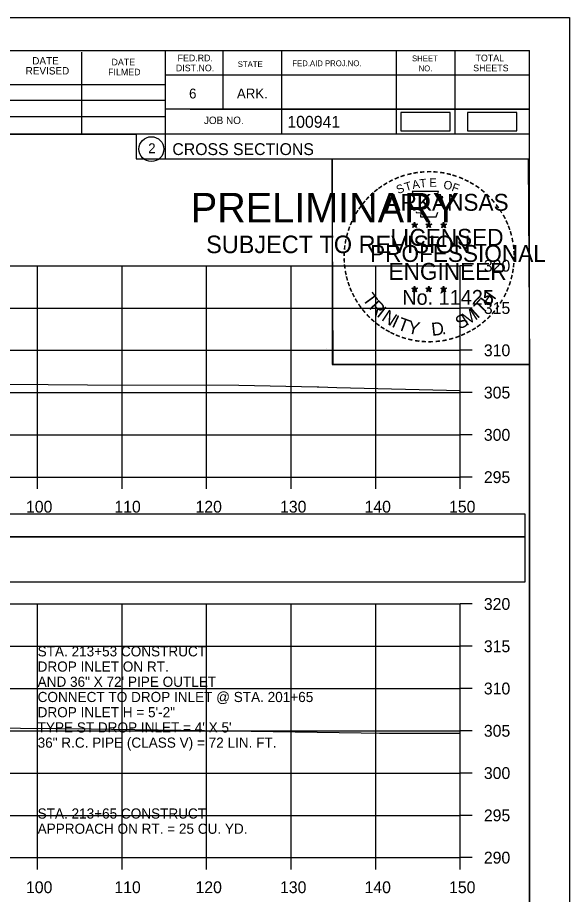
# Model space of a CAD drawing. Extents: x 1370538 to 1372872, y 376220 to 381127.
# Drawn here: x 1371806.3 to 1371871.6, y 379164.3 to 379268 of the extents above; entities that cross this region are included whole.
import ezdxf

# ---------------------------------------------------------------- set-up
doc = ezdxf.new("R2010")
doc.units = 0
for name, color, linetype in [('Default', 7, 'Continuous'), ('R_Border Notes', 7, 'Continuous'), ('R_Border PE', 7, 'Continuous'), ('R_Border Prem', 7, 'Continuous'), ('R_Dimension', 7, 'Continuous'), ('R_Grid', 7, 'Continuous'), ('R_No Plot', 7, 'Continuous'), ('R_Water', 7, 'Continuous'), ('R_Water Annot', 7, 'Continuous'), ('T_Detection Zones', 7, 'Continuous'), ('T_Indications', 7, 'Continuous'), ('T_Notes', 7, 'Continuous')]:
    doc.layers.add(name, color=color, linetype=linetype)

msp = doc.modelspace()

# ---------------------------------------------------------------- linework, layer by layer
at = {"layer": 'Default'}
for points in [[(1371851.62, 379254.57), (1371857.45, 379254.57), (1371857.45, 379256.75), (1371851.62, 379256.75)], [(1371859.49, 379254.57), (1371865.32, 379254.57), (1371865.32, 379256.75), (1371859.49, 379256.75)]]:
    msp.add_lwpolyline(points, close=True, dxfattribs=at)
at = {"layer": 'R_Border Notes'}
for p, q in [((1371550.63, 379264.07), (1371866.81, 379264.07)), ((1371813.85, 379254.19), (1371813.85, 379263.87)), ((1371823.71, 379264.07), (1371823.71, 379251.27)), ((1371830.55, 379264.07), (1371830.55, 379257.13)), ((1371837.49, 379264.07), (1371837.49, 379254.19)), ((1371851.07, 379264.07), (1371851.07, 379254.19)), ((1371858.01, 379264.07), (1371858.01, 379254.19)), ((1371866.81, 379058.61), (1371866.81, 379264.07)), ((1371866.81, 379261.13), (1371823.71, 379261.13)), ((1371866.81, 379261.15), (1371866.81, 379261.15)), ((1371784.55, 379260.05), (1371823.71, 379260.05)), ((1371784.55, 379258.19), (1371823.71, 379258.19)), ((1371784.55, 379256.25), (1371823.71, 379256.25)), ((1371866.81, 379257.13), (1371823.71, 379257.13)), ((1371826.67, 379257.13), (1371866.81, 379257.13)), ((1371866.81, 379254.19), (1371784.55, 379254.19)), ((1371823.71, 379251.27), (1371866.81, 379251.27))]:
    msp.add_line(p, q, dxfattribs=at)
msp.add_circle((1371822.09, 379252.4), 1.47, dxfattribs=at)
at = {"layer": 'R_Border Prem'}
for p, q in [((1371858.63, 379213.61), (1371858.63, 379238.61)), ((1371860.03, 379238.61), (1371858.63, 379238.61)), ((1371860.03, 379233.61), (1371858.63, 379233.61)), ((1371860.03, 379228.61), (1371858.63, 379228.61)), ((1371860.03, 379223.61), (1371858.63, 379223.61)), ((1371860.03, 379218.61), (1371858.63, 379218.61)), ((1371558.63, 379213.61), (1371858.63, 379213.61)), ((1371808.63, 379212.21), (1371808.63, 379213.61)), ((1371818.63, 379212.21), (1371818.63, 379213.61)), ((1371828.63, 379212.21), (1371828.63, 379213.61)), ((1371838.63, 379212.21), (1371838.63, 379213.61)), ((1371848.63, 379212.21), (1371848.63, 379213.61)), ((1371858.63, 379212.21), (1371858.63, 379213.61)), ((1371860.03, 379213.61), (1371858.63, 379213.61)), ((1371858.63, 379168.61), (1371858.63, 379198.61)), ((1371860.03, 379198.61), (1371858.63, 379198.61)), ((1371860.03, 379193.61), (1371858.63, 379193.61)), ((1371860.03, 379188.61), (1371858.63, 379188.61)), ((1371860.03, 379183.61), (1371858.63, 379183.61)), ((1371860.03, 379178.61), (1371858.63, 379178.61)), ((1371860.03, 379173.61), (1371858.63, 379173.61)), ((1371558.63, 379168.61), (1371858.63, 379168.61)), ((1371808.63, 379167.21), (1371808.63, 379168.61)), ((1371818.63, 379167.21), (1371818.63, 379168.61)), ((1371828.63, 379167.21), (1371828.63, 379168.61)), ((1371838.63, 379167.21), (1371838.63, 379168.61)), ((1371848.63, 379167.21), (1371848.63, 379168.61)), ((1371858.63, 379167.21), (1371858.63, 379168.61)), ((1371860.03, 379168.61), (1371858.63, 379168.61))]:
    msp.add_line(p, q, dxfattribs=at)
at = {"layer": 'R_Dimension'}
for points in [[(1371763.51, 379224.98), (1371771.99, 379224.89), (1371791.45, 379224.73), (1371805.22, 379224.6), (1371814.52, 379224.53), (1371832.42, 379224.48), (1371841.7, 379224.29), (1371841.8, 379224.29), (1371841.91, 379224.29), (1371844.02, 379224.23), (1371858.63, 379223.85)], [(1371759.07, 379184.33), (1371768.74, 379184.23), (1371780.12, 379184.13), (1371784.01, 379184.19), (1371792.57, 379184.08), (1371802.38, 379183.97), (1371814.95, 379183.83), (1371817.37, 379183.81), (1371831.13, 379183.61), (1371832.42, 379183.61), (1371833.91, 379183.58), (1371846.9, 379183.38), (1371849.07, 379183.35), (1371849.21, 379183.35), (1371850.53, 379183.35), (1371852.86, 379183.33), (1371858.63, 379183.32)]]:
    msp.add_lwpolyline(points, dxfattribs=at)
at = {"layer": 'R_Grid'}
for p, q in [((1371558.63, 379238.61), (1371858.63, 379238.61)), ((1371808.63, 379213.61), (1371808.63, 379238.61)), ((1371818.63, 379213.61), (1371818.63, 379238.61)), ((1371828.63, 379213.61), (1371828.63, 379238.61)), ((1371838.63, 379213.61), (1371838.63, 379238.61)), ((1371848.63, 379213.61), (1371848.63, 379238.61)), ((1371858.63, 379213.61), (1371858.63, 379238.61)), ((1371558.63, 379233.61), (1371858.63, 379233.61)), ((1371558.63, 379228.61), (1371858.63, 379228.61)), ((1371558.63, 379223.61), (1371858.63, 379223.61)), ((1371558.63, 379218.61), (1371858.63, 379218.61)), ((1371558.63, 379213.61), (1371858.63, 379213.61)), ((1371558.63, 379198.61), (1371858.63, 379198.61)), ((1371808.63, 379168.61), (1371808.63, 379198.61)), ((1371818.63, 379168.61), (1371818.63, 379198.61)), ((1371828.63, 379168.61), (1371828.63, 379198.61)), ((1371838.63, 379168.61), (1371838.63, 379198.61)), ((1371848.63, 379168.61), (1371848.63, 379198.61)), ((1371858.63, 379168.61), (1371858.63, 379198.61)), ((1371558.63, 379193.61), (1371858.63, 379193.61)), ((1371558.63, 379188.61), (1371858.63, 379188.61)), ((1371558.63, 379183.61), (1371858.63, 379183.61)), ((1371558.63, 379178.61), (1371858.63, 379178.61)), ((1371558.63, 379173.61), (1371858.63, 379173.61)), ((1371558.63, 379168.61), (1371858.63, 379168.61))]:
    msp.add_line(p, q, dxfattribs=at)
at = {"layer": 'R_No Plot'}
for p, q in [((1371538.23, 379267.96), (1371871.56, 379267.96)), ((1371842.84, 379228.81), (1371842.84, 379228.81))]:
    msp.add_line(p, q, dxfattribs=at)
for points in [[(1371538.22, 379267.96), (1371871.56, 379267.96), (1371871.56, 379054.63), (1371538.22, 379054.63)], [(1371784.55, 379264.07), (1371784.55, 379254.19), (1371820.28, 379254.19), (1371820.28, 379251.27), (1371843.48, 379251.27), (1371843.48, 379226.94), (1371866.81, 379226.94), (1371866.81, 379058.61), (1371550.63, 379058.61), (1371550.63, 379264.07)], [(1371843.48, 379251.27), (1371866.69, 379251.27), (1371866.81, 379226.94), (1371843.6, 379226.94)]]:
    msp.add_lwpolyline(points, close=True, dxfattribs=at)
at = {"layer": 'R_Water'}
msp.add_lwpolyline([(1371551.2, 379201.22), (1371866.33, 379201.22), (1371866.33, 379206.54), (1371551.2, 379206.54)], close=True, dxfattribs=at)
at = {"layer": 'T_Detection Zones'}
msp.add_lwpolyline([(1371551.2, 379206.54), (1371866.33, 379206.54), (1371866.33, 379209.24), (1371551.2, 379209.24)], close=True, dxfattribs=at)
at = {"layer": 'T_Indications'}
for p, q in [((1371853.24, 379243.78), (1371853.2, 379243.53)), ((1371853.24, 379243.41), (1371853.24, 379243.78)), ((1371853.24, 379243.78), (1371853.29, 379243.53)), ((1371854.91, 379243.78), (1371854.87, 379243.53)), ((1371854.91, 379243.41), (1371854.91, 379243.78)), ((1371854.91, 379243.78), (1371854.96, 379243.53)), ((1371856.67, 379243.77), (1371856.63, 379243.51)), ((1371856.67, 379243.4), (1371856.67, 379243.77)), ((1371856.67, 379243.77), (1371856.72, 379243.52)), ((1371852.89, 379243.52), (1371853.24, 379243.41)), ((1371852.89, 379243.52), (1371853.14, 379243.48)), ((1371852.89, 379243.52), (1371853.13, 379243.4)), ((1371853.02, 379243.12), (1371853.24, 379243.41)), ((1371853.02, 379243.12), (1371853.15, 379243.36)), ((1371853.02, 379243.12), (1371853.24, 379243.33)), ((1371853.59, 379243.52), (1371853.24, 379243.41)), ((1371853.45, 379243.12), (1371853.24, 379243.41)), ((1371853.45, 379243.12), (1371853.24, 379243.33)), ((1371853.59, 379243.52), (1371853.3, 379243.48)), ((1371853.45, 379243.12), (1371853.32, 379243.41)), ((1371853.59, 379243.52), (1371853.38, 379243.42)), ((1371854.56, 379243.52), (1371854.91, 379243.41)), ((1371854.56, 379243.52), (1371854.81, 379243.48)), ((1371854.56, 379243.52), (1371854.8, 379243.4)), ((1371854.69, 379243.12), (1371854.91, 379243.41)), ((1371854.69, 379243.12), (1371854.82, 379243.36)), ((1371854.69, 379243.12), (1371854.91, 379243.33)), ((1371855.26, 379243.52), (1371854.91, 379243.41)), ((1371855.12, 379243.12), (1371854.91, 379243.41)), ((1371855.12, 379243.12), (1371854.91, 379243.33)), ((1371855.26, 379243.52), (1371854.97, 379243.48)), ((1371855.12, 379243.12), (1371854.99, 379243.41)), ((1371855.26, 379243.52), (1371855.05, 379243.42)), ((1371856.33, 379243.51), (1371856.67, 379243.4)), ((1371856.33, 379243.51), (1371856.58, 379243.47)), ((1371856.33, 379243.51), (1371856.56, 379243.39)), ((1371856.46, 379243.1), (1371856.67, 379243.4)), ((1371856.46, 379243.1), (1371856.58, 379243.35)), ((1371856.46, 379243.1), (1371856.67, 379243.32)), ((1371857.02, 379243.51), (1371856.67, 379243.4)), ((1371856.89, 379243.1), (1371856.67, 379243.4)), ((1371856.89, 379243.1), (1371856.67, 379243.32)), ((1371857.02, 379243.51), (1371856.74, 379243.46)), ((1371856.89, 379243.1), (1371856.75, 379243.4)), ((1371857.02, 379243.51), (1371856.82, 379243.41)), ((1371852.89, 379235.95), (1371853.24, 379235.84)), ((1371852.89, 379235.95), (1371853.14, 379235.91)), ((1371852.89, 379235.95), (1371853.12, 379235.83)), ((1371853.02, 379235.54), (1371853.24, 379235.84)), ((1371853.02, 379235.54), (1371853.15, 379235.79)), ((1371853.02, 379235.54), (1371853.23, 379235.76)), ((1371853.24, 379236.21), (1371853.2, 379235.95)), ((1371853.45, 379235.54), (1371853.23, 379235.76)), ((1371853.24, 379235.84), (1371853.24, 379236.21)), ((1371853.24, 379236.21), (1371853.29, 379235.96)), ((1371853.58, 379235.95), (1371853.24, 379235.84)), ((1371853.45, 379235.54), (1371853.24, 379235.84)), ((1371853.58, 379235.95), (1371853.3, 379235.9)), ((1371853.45, 379235.54), (1371853.31, 379235.83)), ((1371853.58, 379235.95), (1371853.38, 379235.85)), ((1371854.56, 379235.95), (1371854.91, 379235.84)), ((1371854.56, 379235.95), (1371854.81, 379235.91)), ((1371854.56, 379235.95), (1371854.79, 379235.83)), ((1371854.69, 379235.54), (1371854.91, 379235.84)), ((1371854.69, 379235.54), (1371854.82, 379235.79)), ((1371854.69, 379235.54), (1371854.9, 379235.76)), ((1371854.91, 379236.21), (1371854.86, 379235.95)), ((1371855.12, 379235.54), (1371854.9, 379235.76)), ((1371854.91, 379235.84), (1371854.91, 379236.21)), ((1371854.91, 379236.21), (1371854.95, 379235.96)), ((1371855.25, 379235.95), (1371854.91, 379235.84)), ((1371855.12, 379235.54), (1371854.91, 379235.84)), ((1371855.25, 379235.95), (1371854.97, 379235.9)), ((1371855.12, 379235.54), (1371854.98, 379235.83)), ((1371855.25, 379235.95), (1371855.05, 379235.85)), ((1371856.32, 379235.94), (1371856.67, 379235.83)), ((1371856.32, 379235.94), (1371856.58, 379235.9)), ((1371856.32, 379235.94), (1371856.56, 379235.82)), ((1371856.46, 379235.53), (1371856.67, 379235.83)), ((1371856.46, 379235.53), (1371856.58, 379235.78)), ((1371856.46, 379235.53), (1371856.67, 379235.75)), ((1371856.67, 379236.2), (1371856.63, 379235.94)), ((1371856.67, 379235.83), (1371856.67, 379236.2)), ((1371856.67, 379236.2), (1371856.72, 379235.95)), ((1371857.02, 379235.94), (1371856.67, 379235.83)), ((1371856.89, 379235.53), (1371856.67, 379235.83)), ((1371856.89, 379235.53), (1371856.67, 379235.75)), ((1371857.02, 379235.94), (1371856.73, 379235.89)), ((1371856.89, 379235.53), (1371856.75, 379235.82)), ((1371857.02, 379235.94), (1371856.82, 379235.84))]:
    msp.add_line(p, q, dxfattribs=at)
for points in [[(1371852.93, 379247.4), (1371853.2, 379246.58)], [(1371856.44, 379246.48), (1371856.59, 379246.76), (1371855.9, 379246.74), (1371856.05, 379247.4), (1371852.93, 379247.4)], [(1371853.42, 379244.98), (1371853.42, 379244.89), (1371853.99, 379244.87), (1371853.93, 379244.4), (1371855.8, 379244.4), (1371856, 379244.94)], [(1371853.24, 379243.78), (1371853.45, 379243.12), (1371852.89, 379243.52), (1371853.59, 379243.52), (1371853.02, 379243.12), (1371853.24, 379243.78)], [(1371854.91, 379243.78), (1371855.12, 379243.12), (1371854.56, 379243.52), (1371855.26, 379243.52), (1371854.69, 379243.12), (1371854.91, 379243.78)], [(1371856.67, 379243.77), (1371856.89, 379243.1), (1371856.33, 379243.51), (1371857.02, 379243.51), (1371856.46, 379243.1), (1371856.67, 379243.77)], [(1371853.24, 379236.21), (1371853.45, 379235.54), (1371852.89, 379235.95), (1371853.58, 379235.95), (1371853.02, 379235.54), (1371853.24, 379236.21)], [(1371854.91, 379236.21), (1371855.12, 379235.54), (1371854.56, 379235.95), (1371855.25, 379235.95), (1371854.69, 379235.54), (1371854.91, 379236.21)], [(1371856.67, 379236.2), (1371856.89, 379235.53), (1371856.32, 379235.94), (1371857.02, 379235.94), (1371856.46, 379235.53), (1371856.67, 379236.2)]]:
    msp.add_lwpolyline(points, dxfattribs=at)
for centre, radius in [((1371853.24, 379243.41), 0.172), ((1371853.24, 379243.41), 0.145), ((1371853.24, 379243.41), 0.116), ((1371853.24, 379243.41), 0.0991), ((1371853.24, 379243.41), 0.0747), ((1371853.24, 379243.41), 0.0495), ((1371853.24, 379243.41), 0.0296), ((1371854.91, 379243.41), 0.172), ((1371854.91, 379243.41), 0.145), ((1371854.91, 379243.41), 0.116), ((1371854.91, 379243.41), 0.0991), ((1371854.91, 379243.41), 0.0747), ((1371854.91, 379243.41), 0.0495), ((1371854.91, 379243.41), 0.0296), ((1371856.67, 379243.4), 0.172), ((1371856.67, 379243.4), 0.145), ((1371856.67, 379243.4), 0.116), ((1371856.67, 379243.4), 0.0991), ((1371856.67, 379243.4), 0.0747), ((1371856.67, 379243.4), 0.0495), ((1371856.67, 379243.4), 0.0296), ((1371853.24, 379235.84), 0.172), ((1371853.24, 379235.84), 0.145), ((1371853.24, 379235.84), 0.116), ((1371853.24, 379235.84), 0.0991), ((1371853.24, 379235.84), 0.0747), ((1371853.24, 379235.84), 0.0495), ((1371853.24, 379235.84), 0.0296), ((1371854.9, 379235.84), 0.172), ((1371854.9, 379235.84), 0.145), ((1371854.9, 379235.84), 0.116), ((1371854.9, 379235.84), 0.0991), ((1371854.9, 379235.84), 0.0747), ((1371854.9, 379235.84), 0.0495), ((1371854.9, 379235.84), 0.0296), ((1371856.67, 379235.83), 0.172), ((1371856.67, 379235.83), 0.145), ((1371856.67, 379235.83), 0.116), ((1371856.67, 379235.83), 0.0991), ((1371856.67, 379235.83), 0.0747), ((1371856.67, 379235.83), 0.0495), ((1371856.67, 379235.83), 0.0296)]:
    msp.add_circle(centre, radius, dxfattribs=at)

# ---------------------------------------------------------------- texts
at = {"layer": 'R_Border Notes'}
for s, height, p in [('FED.RD.', 0.782, (1371825.19, 379262.79)), ('SHEET', 0.684, (1371852.93, 379262.79)), ('TOTAL', 0.782, (1371860.45, 379262.79)), ('DATE', 0.879, (1371807.99, 379262.41)), ('DATE', 0.782, (1371817.37, 379262.31)), ('DIST.NO.', 0.782, (1371824.99, 379261.61)), ('STATE', 0.684, (1371832.31, 379262.11)), ('FED.AID PROJ.NO.', 0.684, (1371838.77, 379262.21)), ('SHEETS', 0.782, (1371860.17, 379261.61)), ('REVISED', 0.879, (1371807.21, 379261.23)), ('FILMED', 0.782, (1371816.97, 379261.13)), ('NO.', 0.684, (1371853.71, 379261.61)), ('6', 1.17, (1371826.55, 379258.39)), ('ARK.', 1.172, (1371832.21, 379258.39)), ('JOB NO.', 0.879, (1371828.31, 379255.37)), ('100941', 1.4, (1371838.18, 379254.93)), ('2', 1.17, (1371821.71, 379251.92)), ('CROSS SECTIONS', 1.4, (1371824.57, 379251.7))]:
    msp.add_text(s, height=height, rotation=360, dxfattribs=at).set_placement(p)
at = {"layer": 'R_Border PE'}
for s, p in [('320', (1371861.43, 379237.91)), ('315', (1371861.43, 379232.91)), ('310', (1371861.43, 379227.91)), ('305', (1371861.43, 379222.91)), ('300', (1371861.43, 379217.91)), ('295', (1371861.43, 379212.91)), ('100', (1371807.25, 379209.41)), ('110', (1371817.71, 379209.41)), ('120', (1371827.31, 379209.41)), ('130', (1371837.31, 379209.41)), ('140', (1371847.31, 379209.41)), ('150', (1371857.31, 379209.41)), ('320', (1371861.43, 379197.91)), ('315', (1371861.43, 379192.91)), ('310', (1371861.43, 379187.91)), ('305', (1371861.43, 379182.91)), ('300', (1371861.43, 379177.91)), ('295', (1371861.43, 379172.91)), ('290', (1371861.43, 379167.91)), ('100', (1371807.25, 379164.41)), ('110', (1371817.71, 379164.41)), ('120', (1371827.31, 379164.41)), ('130', (1371837.31, 379164.41)), ('140', (1371847.31, 379164.41)), ('150', (1371857.31, 379164.41))]:
    msp.add_text(s, height=1.4, dxfattribs=at).set_placement(p)
at = {"layer": 'R_Water Annot'}
for s, p in [('STA. 213+53 CONSTRUCT', (1371808.63, 379192.41)), ('DROP INLET ON RT.', (1371808.63, 379190.61)), ('AND 36" X 72\' PIPE OUTLET', (1371808.63, 379188.81)), ('CONNECT TO DROP INLET @ STA. 201+65', (1371808.63, 379187.01)), ('DROP INLET H = 5\'-2"', (1371808.63, 379185.21)), ("TYPE ST DROP INLET = 4' X 5'", (1371808.63, 379183.41)), ('36" R.C. PIPE (CLASS V) = 72 LIN. FT.', (1371808.63, 379181.61)), ('STA. 213+65 CONSTRUCT', (1371808.63, 379173.23)), ('APPROACH ON RT. = 25 CU. YD.', (1371808.63, 379171.43))]:
    msp.add_text(s, height=1.2, dxfattribs=at).set_placement(p)
at = {"layer": 'T_Indications'}
for s, height, rotation, p in [('-', 1.6, 28.7918, (1371850.41, 379247.94)), ('-', 1.6, 24.3072, (1371851.05, 379248.26)), ('-', 1.6, 19.1761, (1371851.68, 379248.53)), ('-', 1.6, 13.6301, (1371852.43, 379248.77)), ('-', 1.6, 10.2193, (1371853.11, 379248.93)), ('T', 1, 6.0228, (1371853.88, 379247.83)), ('-', 1.6, 5.8968, (1371853.84, 379249.04)), ('-', 1.6, 0.1862, (1371854.61, 379249.11)), ('E', 1, 0.8323, (1371854.98, 379247.94)), ('-', 1.6, 357.743, (1371855.33, 379249.1)), ('-', 1.6, 352.1617, (1371856.08, 379249.05)), ('-', 1.6, 347.2049, (1371856.8, 379248.93)), ('-', 1.6, 342.3362, (1371857.43, 379248.78)), ('-', 1.6, 337.8551, (1371858.17, 379248.55)), ('-', 1.6, 334.1211, (1371858.8, 379248.28)), ('-', 1.6, 36.2317, (1371849.24, 379247.18)), ('-', 1.6, 34.0636, (1371849.82, 379247.57)), ('S', 1, 21.594, (1371851.29, 379247.08)), ('T', 1, 16.4036, (1371852.2, 379247.41)), ('A', 1, 11.2132, (1371853.03, 379247.66)), ('O', 1, 350.4515, (1371856.59, 379247.73)), ('F', 1, 340.0707, (1371857.54, 379247.5)), ('-', 1.6, 329.6409, (1371859.38, 379248)), ('-', 1.6, 325.8627, (1371860.02, 379247.64)), ('-', 1.6, 48.423, (1371847.88, 379245.91)), ('-', 1.6, 42.9622, (1371848.33, 379246.38)), ('-', 1.6, 38.9507, (1371848.76, 379246.8)), ('ARKANSAS', 2, 360, (1371849.79, 379245.11)), ('-', 1.6, 320.5297, (1371860.63, 379247.21)), ('-', 1.6, 315.5786, (1371861.23, 379246.72)), ('-', 1.6, 54.2325, (1371847.07, 379244.85)), ('-', 1.6, 50.6142, (1371847.48, 379245.42)), ('-', 1.6, 309.8797, (1371861.8, 379246.17)), ('-', 1.6, 306.6522, (1371862.32, 379245.57)), ('-', 1.6, 58.0706, (1371846.74, 379244.33)), ('-', 1.4, 303.6753, (1371862.81, 379245)), ('-', 1.6, 67.7743, (1371846.17, 379243.1)), ('-', 1.6, 62.8713, (1371846.43, 379243.71)), ('-', 1.6, 299.6684, (1371863.13, 379244.4)), ('-', 1.6, 294.6628, (1371863.45, 379243.79)), ('-', 1.6, 72.3945, (1371845.95, 379242.47)), ('LICENSED', 2, 360, (1371850.38, 379240.97)), ('DWB', 0.01, 360, (1371853.23, 379243.41)), ('DWB', 0.01, 360, (1371854.9, 379243.41)), ('DWB', 0.01, 360, (1371856.66, 379243.4)), ('-', 1.6, 290.5728, (1371863.71, 379243.21)), ('-', 1.6, 285.1233, (1371863.94, 379242.63)), ('-', 1.6, 81.2013, (1371845.62, 379241.04)), ('-', 1.6, 75.461, (1371845.75, 379241.76)), ('-', 1.6, 280.5493, (1371864.14, 379241.89)), ('-', 1.6, 85.1863, (1371845.54, 379240.35)), ('PROFESSIONAL', 2, 360, (1371847.96, 379239.06)), ('-', 1.6, 276.5962, (1371864.3, 379241.12)), ('-', 1.6, 89.0622, (1371845.52, 379239.65)), ('-', 1.6, 274.3301, (1371864.36, 379240.4)), ('-', 1.6, 269.9407, (1371864.4, 379239.76)), ('-', 1.6, 94.1959, (1371845.55, 379238.93)), ('-', 1.6, 98.9479, (1371845.63, 379238.26)), ('ENGINEER', 2, 360, (1371850.15, 379236.94)), ('-', 1.6, 263.5172, (1371864.38, 379239.1)), ('-', 1.6, 101.7149, (1371845.76, 379237.53)), ('-', 1.6, 255.7626, (1371864.2, 379237.77)), ('-', 1.6, 260.9953, (1371864.31, 379238.44)), ('-', 1.6, 105.4578, (1371845.92, 379236.93)), ('-', 1.6, 109.0874, (1371846.14, 379236.3)), ('-', 1.6, 252.8681, (1371864.02, 379237.05)), ('-', 1.6, 114.0643, (1371846.39, 379235.7)), ('-', 1.6, 115.7289, (1371846.7, 379235.09)), ('T', 1.54, 306.0406, (1371847, 379234.68)), ('No. 11425', 1.757, 360, (1371851.77, 379233.99)), ('DWB', 0.01, 360, (1371853.22, 379235.84)), ('DWB', 0.01, 360, (1371854.89, 379235.84)), ('DWB', 0.01, 360, (1371856.66, 379235.83)), ('H', 1.54, 54.6088, (1371862.12, 379233.71)), ('-', 1.6, 244.6197, (1371863.53, 379235.74)), ('-', 1.6, 247.8887, (1371863.79, 379236.37)), ('-', 1.6, 120.4471, (1371847.05, 379234.5)), ('R', 1.54, 314.005, (1371847.76, 379233.63)), ('T', 1.54, 46.6444, (1371861.23, 379232.77)), ('-', 1.6, 239.0712, (1371863.14, 379234.99)), ('-', 1.6, 125.8934, (1371847.46, 379233.94)), ('-', 1.6, 130.7181, (1371847.92, 379233.39)), ('I', 1.54, 321.9694, (1371848.66, 379232.7)), ('N', 1.54, 326.5002, (1371849.23, 379232.23)), ('M', 1.54, 32.6563, (1371859.38, 379231.45)), ('I', 1.54, 42.1136, (1371860.66, 379232.29)), ('-', 1.6, 231.2538, (1371862.31, 379233.77)), ('-', 1.6, 233.8452, (1371862.74, 379234.34)), ('-', 1.6, 134.2238, (1371848.44, 379232.84)), ('-', 1.6, 138.9338, (1371848.96, 379232.38)), ('I', 1.54, 335.3603, (1371850.43, 379231.44)), ('T', 1.54, 339.8912, (1371851.1, 379231.11)), ('S', 1.54, 26.9312, (1371858.54, 379231.04)), ('-', 1.6, 225.7653, (1371861.83, 379233.21)), ('-', 1.6, 144.6463, (1371849.52, 379231.97)), ('-', 1.6, 148.0898, (1371850.08, 379231.6)), ('Y', 1.54, 347.8556, (1371852.31, 379230.67)), ('D', 1.54, 6.3969, (1371855.3, 379230.31)), ('-', 1.6, 212.2491, (1371860.22, 379231.84)), ('-', 1.6, 215.7363, (1371860.76, 379232.23)), ('-', 1.6, 221.0851, (1371861.3, 379232.7)), ('-', 1.6, 151.5704, (1371850.66, 379231.28)), ('-', 1.6, 154.6002, (1371851.18, 379231.03)), ('-', 1.6, 158.5612, (1371851.8, 379230.78)), ('-', 1.6, 162.7983, (1371852.49, 379230.56)), ('.', 1.54, 13.7642, (1371856.49, 379230.44)), ('-', 1.6, 200.7184, (1371858.42, 379230.9)), ('-', 1.6, 204.2516, (1371859.04, 379231.18)), ('-', 1.6, 207.3568, (1371859.66, 379231.5)), ('-', 1.6, 167.5555, (1371853.21, 379230.4)), ('-', 1.6, 173.1155, (1371853.98, 379230.29)), ('-', 1.6, 176.5183, (1371854.73, 379230.24)), ('-', 1.6, 181.5918, (1371855.47, 379230.25)), ('-', 1.6, 185.8167, (1371856.28, 379230.33)), ('-', 1.6, 191.2858, (1371857.01, 379230.46)), ('-', 1.6, 195.4743, (1371857.74, 379230.66))]:
    msp.add_text(s, height=height, rotation=rotation, dxfattribs=at).set_placement(p)
at = {"layer": 'T_Notes'}
for s, height, p in [('PRELIMINARY', 3.5, (1371826.76, 379243.73)), ('DWB', 0.01, (1371827.5, 379245.58)), ('SUBJECT TO REVISION', 2.0751, (1371828.57, 379240.1))]:
    msp.add_text(s, height=height, rotation=360, dxfattribs=at).set_placement(p)

doc.saveas('drawing.dxf')
